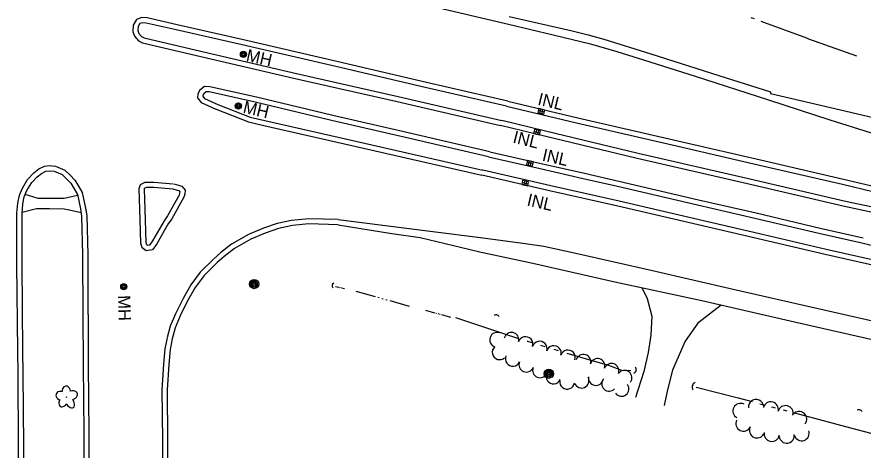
# Model space of a CAD drawing. Extents: x 588843 to 2552415, y 180129 to 269402.
# Drawn here: x 599232.2 to 599643.2, y 183593.1 to 183803.5 of the extents above; entities that cross this region are included whole.
import ezdxf

# ---------------------------------------------------------------- set-up
doc = ezdxf.new("R2010")
doc.units = 0
for name, color, linetype in [('E_DRN', 7, 'Continuous'), ('E_DRN_Text', 7, 'Continuous'), ('E_DWY', 7, 'Continuous'), ('E_LAND_TreeLine_P', 7, 'Continuous'), ('E_LAND_Vegetation', 7, 'Continuous'), ('E_MISCPROP', 7, 'Continuous'), ('E_PATH_Sidewalk', 7, 'Continuous'), ('E_RDWY', 7, 'Continuous'), ('E_RDWY_C_and_G', 7, 'Continuous'), ('E_RDWY_Gravel', 7, 'Continuous'), ('E_UTL_MH', 7, 'Continuous'), ('E_UTL_MH_Text', 7, 'Continuous'), ('E_WTR_P', 7, 'Continuous')]:
    doc.layers.add(name, color=color, linetype=linetype)

# ---------------------------------------------------------------- blocks, each defined once
blk = doc.blocks.new('POLE_3')
at = {"layer": 'E_MISCPROP'}
for radius in [14.6, 11, 7.32, 3.66]:
    blk.add_circle((0, 0), radius, dxfattribs=at)
blk = doc.blocks.new('CULV2_4')
at = {"layer": 'E_DRN'}
blk.add_arc((65, 48), 80.7, 216.8699, 323.1301, dxfattribs=at)
blk = doc.blocks.new('INLT_1_1')
at = {"layer": 'E_DRN_Text'}
blk.add_text('INL', height=39.37, dxfattribs=at).set_placement((-36.2, -19.7))
blk = doc.blocks.new('INLO_3')
at = {"layer": 'E_DRN'}
for p, q in [((6.6, -13.1), (6.6, 0)), ((13.1, -13.1), (13.1, 0)), ((19.7, -6.6), (0, -6.6))]:
    blk.add_line(p, q, dxfattribs=at)
blk.add_lwpolyline([(0, -13.1), (19.7, -13.1), (19.7, 0), (0, 0)], close=True, dxfattribs=at)
blk = doc.blocks.new('INLT_2_1')
at = {"layer": 'E_DRN_Text'}
blk.add_text('INL', height=39.37, dxfattribs=at).set_placement((-36.2, -19.7))
blk = doc.blocks.new('INLT_3_1')
at = {"layer": 'E_DRN_Text'}
blk.add_text('INL', height=39.37, dxfattribs=at).set_placement((-36.2, -19.7))
blk = doc.blocks.new('INLT_4_1')
at = {"layer": 'E_DRN_Text'}
blk.add_text('INL', height=39.37, dxfattribs=at).set_placement((-36.2, -19.7))
blk = doc.blocks.new('MHO_3')
at = {"layer": 'E_UTL_MH'}
for centre, radius in [((0.3, -0.4), 9.84), ((0.3, -0.4), 7.98), ((0.2, -0.5), 6.35), ((0.1, -0.5), 3.97)]:
    blk.add_circle(centre, radius, dxfattribs=at)
blk = doc.blocks.new('MHT_3')
at = {"layer": 'E_UTL_MH_Text'}
blk.add_text('MH', height=39.37, dxfattribs=at).set_placement((-32.2, -19.7))
blk = doc.blocks.new('DTRE_4')
at = {"layer": 'E_LAND_Vegetation'}
blk.add_circle((-0.6, 0), 0.601, dxfattribs=at)
for centre, major_axis, ratio in [((-6.1, 17.5), (4.5, -16.3), 0.782863), ((-19.3, 0.5), (16.2, -0.4), 0.832022), ((13.3, 9), (-17.3, -9.6), 0.691916), ((-8.2, -17.2), (5.9, 15.9), 0.716896), ((11.6, -12.2), (-16.4, 15), 0.560249)]:
    blk.add_ellipse(centre, major_axis=major_axis, ratio=ratio, start_param=1.570796, end_param=4.712389, dxfattribs=at)

msp = doc.modelspace()

# ---------------------------------------------------------------- linework, layer by layer
at = {"layer": 'E_DWY'}
for points in [[(599535.71, 183671.95), (599538.36, 183666.66), (599540.64, 183658.02), (599540.01, 183648.92), (599538.7, 183640.43), (599536.65, 183631.19), (599532.61, 183618.67)], [(599574.19, 183663.49), (599562.95, 183654.66), (599556.67, 183645.96), (599553.88, 183639.39), (599550.6, 183631.88), (599548.24, 183622.3), (599546.56, 183614.77)]]:
    msp.add_lwpolyline(points, dxfattribs=at)
at = {"layer": 'E_LAND_TreeLine_P'}
for centre, radius, start, end in [((599465.4, 183646.61), 3.59, 71.1911, 251.1911), ((599472.35, 183646.59), 3.59, 346.8605, 166.8605), ((599479.23, 183644.5), 3.59, 342.4992, 162.4992), ((599486.08, 183642.33), 3.59, 342.4992, 162.4992), ((599466.63, 183640.56), 3.59, 132.9414, 312.9414), ((599492.94, 183640.17), 3.59, 342.4992, 162.4992), ((599499.79, 183638.01), 3.59, 342.4992, 162.4992), ((599473.01, 183637.39), 3.59, 156.0738, 336.0738), ((599507.32, 183635.94), 3.59, 343.4896, 163.4896), ((599514.21, 183633.9), 3.59, 343.4896, 163.4896), ((599479.61, 183634.54), 3.59, 157.246, 337.246), ((599486.24, 183631.76), 3.59, 157.246, 337.246), ((599520.99, 183631.54), 3.59, 339.3285, 159.3285), ((599492.8, 183628.81), 3.59, 155.0984, 335.0984), ((599513.34, 183628.07), 3.59, 170.38, 350.38), ((599527.32, 183628.19), 3.59, 322.5696, 142.5696), ((599499.46, 183626.25), 3.59, 171.2137, 351.2137), ((599506.43, 183626.79), 3.59, 204.6073, 24.6073), ((599519.8, 183625.25), 3.59, 137.8059, 317.8059), ((599525.86, 183622.8), 3.59, 216.8024, 36.8024), ((599591.14, 183613.96), 3.69, 5.4085, 185.4085), ((599598.34, 183612.8), 3.69, 345.7032, 165.7032), ((599583.63, 183612.07), 3.69, 62.2762, 242.2762), ((599605.5, 183610.97), 3.69, 345.7032, 165.7032), ((599612.12, 183608.13), 3.69, 319.5958, 139.5958), ((599585.05, 183605.93), 3.69, 153.3008, 333.3008), ((599591.64, 183602.61), 3.69, 153.3008, 333.3008), ((599598.8, 183600.94), 3.69, 169.2981, 349.2981), ((599606.07, 183600.09), 3.69, 187.5696, 7.5696), ((599613.34, 183601.28), 3.69, 198.061, 18.061)]:
    msp.add_arc(centre, radius, start, end, dxfattribs=at)
at = {"layer": 'E_PATH_Sidewalk'}
for points in [[(599261.69, 183716.73), (599255.12, 183715.23), (599242.53, 183715.24), (599236.23, 183717.15)], [(599234.76, 183708.62), (599241.69, 183710.47), (599248.05, 183710.34), (599255.16, 183710.21), (599258.39, 183709.59), (599263.33, 183708.45)]]:
    msp.add_lwpolyline(points, dxfattribs=at)
at = {"layer": 'E_RDWY'}
for points in [[(599334.67, 183834.88), (599357.98, 183826.52), (599392.83, 183818.26), (599428.78, 183809.78), (599470.96, 183799.93)], [(599470.96, 183799.93), (599492.64, 183794.73), (599510.84, 183790.39), (599523.64, 183786.59), (599533.85, 183783.42), (599561.09, 183774.83), (599597.21, 183763.24), (599627.02, 183753.51), (599646.63, 183747.39), (599655.38, 183745.47), (599706.32, 183733.14), (599756.87, 183720.92), (599796.89, 183711.86), (599839.42, 183702.2), (599880.77, 183692.55), (599922.87, 183682.91)], [(599388.27, 183705.01), (599434.27, 183699.27), (599457.42, 183696.31)], [(599457.42, 183696.31), (599477.89, 183693.59), (599488.14, 183692.11), (599503.6, 183688.64), (599540.82, 183680.25), (599579.99, 183671.21), (599621.4, 183661.76), (599658.43, 183653.43), (599705.2, 183642.58), (599747.53, 183632.98), (599788.24, 183623.73), (599827.57, 183614.86), (599870.31, 183605.24), (599908.01, 183596.62)]]:
    msp.add_lwpolyline(points, dxfattribs=at)
at = {"layer": 'E_RDWY_C_and_G'}
for points in [[(599310.04, 183799.56), (599295.39, 183802.93), (599292.91, 183803.2), (599290.2, 183802.22), (599288.6, 183799.46), (599288.41, 183796.45), (599289.29, 183794.13), (599291.18, 183791.82), (599293.26, 183790.88), (599321.55, 183784.21)], [(599309.48, 183797.12), (599294.97, 183800.46), (599293.21, 183800.65), (599291.9, 183800.18), (599291.05, 183798.72), (599290.94, 183796.83), (599291.48, 183795.39), (599292.74, 183793.86), (599294.06, 183793.26), (599322.13, 183786.64)], [(599387.03, 183779.39), (599341.65, 183789.96), (599309.48, 183797.12)], [(599387.6, 183781.83), (599342.21, 183792.39), (599310.02, 183799.56)], [(599322.13, 183786.64), (599367.9, 183775.96), (599417.36, 183764.76), (599461.37, 183754.59), (599467.68, 183753.19)], [(599321.56, 183784.2), (599367.34, 183773.53), (599416.81, 183762.32), (599460.81, 183752.15), (599467.14, 183750.75)], [(599470.56, 183762.53), (599431.05, 183771.61), (599387.6, 183781.83)], [(599470, 183760.1), (599430.48, 183769.18), (599387.03, 183779.39)], [(599385.58, 183755.63), (599348.53, 183764.43), (599325.86, 183769.48), (599323.37, 183769.61), (599321.01, 183767.83), (599320.02, 183766.12), (599319.95, 183764.17), (599321.74, 183761.86), (599328.81, 183758.66)], [(599385, 183753.2), (599347.97, 183761.99), (599325.51, 183766.99), (599324.15, 183767.06), (599322.92, 183766.14), (599322.5, 183765.41), (599322.48, 183764.99), (599323.34, 183763.89), (599329.85, 183760.94)], [(599329.85, 183760.94), (599345.47, 183754.82), (599352.64, 183753.07), (599391.79, 183744.2)], [(599470.58, 183762.53), (599504.61, 183754.41), (599553.11, 183743.29), (599595.48, 183733.47), (599633.67, 183724.7), (599663.2, 183717.61), (599666.8, 183716.95), (599668.34, 183716.23), (599670.66, 183714.82), (599671.61, 183713.14), (599671.88, 183711.74), (599672, 183710.64), (599672.16, 183709.82), (599671.48, 183708), (599670.82, 183706.27), (599669.57, 183705.3), (599668.35, 183704.83), (599666.02, 183704.76), (599664.38, 183704.96), (599634.14, 183711.38), (599584.88, 183722.93), (599533.43, 183734.65), (599488.36, 183745.55), (599467.09, 183750.76)], [(599470, 183760.1), (599504.04, 183751.97), (599552.55, 183740.86), (599594.92, 183731.03), (599633.1, 183722.27), (599662.69, 183715.16), (599666.03, 183714.55), (599667.16, 183714.02), (599668.81, 183713.03), (599669.23, 183712.27), (599669.41, 183711.36), (599669.53, 183710.26), (599669.57, 183710.04), (599669.14, 183708.88), (599668.74, 183707.82), (599668.33, 183707.51), (599667.85, 183707.32), (599666.13, 183707.27), (599664.79, 183707.43), (599634.69, 183713.82), (599585.44, 183725.36), (599534, 183737.08), (599488.95, 183747.98), (599467.68, 183753.19)], [(599328.93, 183758.61), (599344.71, 183752.43), (599352.07, 183750.63), (599391.24, 183741.76)], [(599461.29, 183735.52), (599420.99, 183744.82), (599385, 183753.2)], [(599461.85, 183737.95), (599421.55, 183747.26), (599385.57, 183755.64)], [(599391.79, 183744.2), (599458.54, 183728.95)], [(599391.23, 183741.76), (599457.98, 183726.52)], [(599461.29, 183735.52), (599486.33, 183729.84), (599507.28, 183725.04), (599523.92, 183721.24)], [(599461.84, 183737.96), (599486.88, 183732.27), (599507.83, 183727.48), (599524.47, 183723.68)], [(599232.2, 183708.12), (599232.64, 183713.05), (599233.39, 183716.88), (599234.83, 183720.2), (599237.35, 183724.49), (599240.34, 183727.72), (599242.89, 183729.62), (599245.57, 183730.88), (599248.02, 183731.21), (599250.95, 183730.91), (599253.14, 183730.02), (599255.53, 183728.94), (599258.09, 183726.58), (599260.36, 183724.14), (599262.1, 183721.31), (599263.96, 183718.11), (599265.54, 183710.6), (599266.07, 183706.92), (599266.61, 183687.92), (599266.64, 183658.86)], [(599234.69, 183707.9), (599235.12, 183712.7), (599235.79, 183716.13), (599237.06, 183719.07), (599239.37, 183722.99), (599242.01, 183725.85), (599244.19, 183727.46), (599246.29, 183728.46), (599248.06, 183728.69), (599250.34, 183728.46), (599252.16, 183727.72), (599254.14, 183726.83), (599256.33, 183724.81), (599258.36, 183722.62), (599259.96, 183720.02), (599261.6, 183717.2), (599263.08, 183710.16), (599263.58, 183706.71), (599264.11, 183687.89), (599264.14, 183658.86)], [(599524.63, 183713.89), (599491.45, 183721.47), (599458.54, 183728.95)], [(599292.09, 183704.85), (599291.58, 183720.12), (599292.15, 183722.09), (599294.5, 183723.16), (599296.34, 183723.24), (599298.75, 183723.23), (599308.1, 183722.36)], [(599524.08, 183711.46), (599490.9, 183719.03), (599457.99, 183726.51)], [(599524.48, 183723.68), (599563.23, 183714.65), (599591.19, 183708.21)], [(599294.59, 183704.94), (599294.09, 183719.8), (599294.23, 183720.29), (599295.09, 183720.69), (599296.39, 183720.74), (599298.63, 183720.73), (599307.87, 183719.87)], [(599307.87, 183719.87), (599309.97, 183719.37), (599310.85, 183719.12), (599311.33, 183718.55), (599311.23, 183717.83), (599310.95, 183716.85), (599305.25, 183706.76), (599303.63, 183704.46)], [(599308.45, 183722.3), (599310.61, 183721.79), (599312.28, 183721.31), (599313.96, 183719.31), (599313.68, 183717.31), (599313.27, 183715.87), (599307.37, 183705.42), (599305.67, 183703.01)], [(599523.92, 183721.24), (599562.67, 183712.21), (599590.63, 183705.78)], [(599594.36, 183695.1), (599558.14, 183703.63), (599524.08, 183711.46)], [(599594.93, 183697.53), (599558.71, 183706.07), (599524.63, 183713.89)], [(599232.61, 183641.09), (599232.21, 183683.25), (599232.19, 183707.91)], [(599235.11, 183641.11), (599234.71, 183683.26), (599234.69, 183707.91)], [(599591.2, 183708.21), (599622.31, 183700.89), (599643.16, 183696.13)], [(599305.81, 183703.23), (599300.21, 183693.25), (599297.98, 183690.34), (599295.03, 183689.8), (599293.04, 183691.34), (599292.45, 183693.59), (599292.09, 183704.86)], [(599303.63, 183704.46), (599298.12, 183694.63), (599296.58, 183692.63), (599295.68, 183692.46), (599295.24, 183692.8), (599294.94, 183693.95), (599294.59, 183704.94)], [(599388.27, 183705.01), (599373.92, 183705.38), (599365.61, 183704.58), (599358.61, 183703.05), (599351.91, 183700.8), (599344.65, 183697.83), (599336.4, 183693.02), (599331.25, 183688.98), (599327.79, 183685.98)], [(599388.2, 183702.51), (599374.01, 183702.88), (599366, 183702.1), (599359.28, 183700.63), (599352.78, 183698.46), (599345.76, 183695.58), (599337.81, 183690.95), (599332.84, 183687.05), (599329.42, 183684.09)], [(599590.63, 183705.78), (599621.75, 183698.46), (599642.6, 183693.69)], [(599686.66, 183674.19), (599656.34, 183680.96), (599624.73, 183688.1), (599594.37, 183695.1)], [(599687.21, 183676.63), (599656.89, 183683.4), (599625.29, 183690.53), (599594.93, 183697.53)], [(599642.6, 183693.69), (599659.09, 183689.72), (599668.28, 183687.89), (599680.1, 183686.29), (599698.36, 183683.32)], [(599327.66, 183685.86), (599321.23, 183679.44), (599316.69, 183673.39), (599312.88, 183666.68), (599309.22, 183659.27), (599306.7, 183653.23), (599305.21, 183647.73)], [(599329.42, 183684.09), (599323.13, 183677.8), (599318.79, 183672.02), (599315.09, 183665.51), (599311.49, 183658.23), (599309.07, 183652.42), (599307.63, 183647.08)], [(599264.24, 183658.86), (599264.29, 183634.28), (599264.65, 183601.21), (599264.79, 183570.34)], [(599266.74, 183658.86), (599266.79, 183634.29), (599267.15, 183601.23), (599267.29, 183570.35)], [(599305.18, 183647.59), (599304.06, 183642.2), (599303.46, 183634.83), (599302.65, 183622.36), (599302.86, 183597.89)], [(599307.63, 183647.08), (599306.54, 183641.84), (599305.95, 183634.65), (599305.16, 183622.29), (599305.36, 183597.91)], [(599232.99, 183595.11), (599232.78, 183630.16), (599232.61, 183641.07)], [(599235.49, 183595.13), (599235.28, 183630.18), (599235.11, 183641.11)], [(599302.86, 183597.91), (599302.9, 183575.15), (599303.13, 183559.82), (599302.65, 183553.46)], [(599305.36, 183597.91), (599305.4, 183575.18), (599305.63, 183559.75), (599305.15, 183553.27)], [(599233.37, 183517.32), (599233.12, 183556.46), (599232.99, 183595.12)], [(599235.87, 183517.34), (599235.62, 183556.47), (599235.49, 183595.13)]]:
    msp.add_lwpolyline(points, dxfattribs=at)
at = {"layer": 'E_RDWY_Gravel'}
for points in [[(599471.29, 183803.68), (599501.28, 183796.82), (599509.68, 183794.79), (599517.19, 183792.69), (599540.15, 183785.52), (599573.15, 183775.01), (599598.25, 183767.13), (599598.23, 183766.28), (599632.15, 183758.29), (599672.88, 183748.71), (599720.23, 183738.02), (599767.26, 183727.32), (599818.22, 183715.41), (599862.69, 183705.1), (599911.14, 183693.78)], [(599388.2, 183702.51), (599414.27, 183698.33), (599427.97, 183696.29), (599456.3, 183689.49)], [(599456.28, 183689.49), (599482.73, 183683.81), (599522.55, 183674.8), (599564.79, 183665.65), (599609.78, 183655.3), (599650.5, 183646.05), (599698.63, 183634.71), (599744.2, 183623.78), (599786.24, 183614.68), (599829.26, 183604.89), (599874.65, 183595.18), (599926.28, 183583.4), (599972.19, 183572.9), (600014.26, 183563.16), (600060.97, 183552.44), (600103.01, 183542.6), (600157.57, 183530.22), (600194.11, 183522.45), (600231.83, 183515.84), (600281.73, 183507), (600313.69, 183501.15), (600340.09, 183497.18)]]:
    msp.add_lwpolyline(points, dxfattribs=at)
at = {"layer": 'E_WTR_P'}
for points in [[(599588.67, 183803.22), (599590.27, 183802.63)], [(599593.47, 183801.45), (599615.64, 183793.24), (599616.66, 183792.88)], [(599616.66, 183792.88), (599639.95, 183784.58)], [(599386.95, 183672.49), (599388.55, 183672.14)], [(599388.77, 183672.09), (599388.88, 183672.07)], [(599389.11, 183672.02), (599389.22, 183671.99)], [(599389.44, 183671.95), (599389.55, 183671.92)], [(599389.77, 183671.88), (599391.37, 183671.53)], [(599396.77, 183670.29), (599406.18, 183667.64)], [(599407.47, 183667.28), (599408.12, 183667.09)], [(599409.42, 183666.73), (599410.07, 183666.55)], [(599411.37, 183666.18), (599412.02, 183666)], [(599413.31, 183665.64), (599422.72, 183663)], [(599430.68, 183661.01), (599435.08, 183659.78)], [(599435.69, 183659.61), (599435.99, 183659.53)], [(599436.6, 183659.35), (599436.9, 183659.27)], [(599437.51, 183659.1), (599437.81, 183659.01)], [(599438.42, 183658.84), (599442.82, 183657.61)], [(599445.15, 183657.42), (599475.84, 183647.33)], [(599480.08, 183645.94), (599480.11, 183645.93), (599482.21, 183645.3)], [(599486.48, 183644.02), (599488.62, 183643.38)], [(599492.89, 183642.11), (599495.02, 183641.47)], [(599499.29, 183640.19), (599513.18, 183636.04), (599519.52, 183634.26), (599525.88, 183631.84), (599530.31, 183631.67)], [(599562.06, 183623.66), (599582.45, 183618.38), (599589.29, 183616.57)], [(599593.04, 183615.58), (599594.91, 183615.09)], [(599598.66, 183614.09), (599600.54, 183613.6)], [(599604.29, 183612.61), (599606.17, 183612.11)], [(599609.92, 183611.12), (599623.76, 183607.46), (599637.11, 183603.91)], [(599637.11, 183603.91), (599664.3, 183596.69)]]:
    msp.add_lwpolyline(points, dxfattribs=at)

# ---------------------------------------------------------------- block references
at = {"layer": 'E_DRN'}
for name, p, xscale, yscale, rotation in [('INLO_3', (599485.68, 183758.93), 0.1524003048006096, 0.15240030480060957, -13.426639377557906), ('INLO_3', (599486.03, 183746.12), 0.1524003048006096, 0.15240030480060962, 166.22423395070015), ('INLO_3', (599480.16, 183733.78), 0.15240030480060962, 0.1524003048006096, -12.83846637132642), ('INLO_3', (599480.27, 183721.45), 0.1524003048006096, 0.15240030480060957, 167.2018965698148), ('CULV2_4', (599386.04, 183674.14), 0.01753122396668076, 0.01753122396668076, -100.93291914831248), ('CULV2_4', (599466.35, 183657.77), 0.01908885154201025, 0.01908885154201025, 164.37096715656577), ('CULV2_4', (599531.75, 183630.43), 0.02386106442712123, 0.023861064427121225, 74.37096715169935), ('CULV2_4', (599561.6, 183625.81), 0.028633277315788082, 0.02863327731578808, -105.62903284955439), ('CULV2_4', (599642.65, 183611.63), 0.019105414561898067, 0.019105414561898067, 161.98502316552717)]:
    msp.add_blockref(name, p, dxfattribs=dict(at, xscale=xscale, yscale=yscale, rotation=rotation))
at = {"layer": 'E_DRN_Text'}
for name, p, xscale, yscale, rotation in [('INLT_1_1', (599490.83, 183762.51), 0.1524003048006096, 0.15240030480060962, -13.419278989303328), ('INLT_2_1', (599478.76, 183744.03), 0.15240030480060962, 0.1524003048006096, -13.775766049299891), ('INLT_3_1', (599493.01, 183735.42), 0.15240030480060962, 0.1524003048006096, -12.83846637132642), ('INLT_4_1', (599485.59, 183713.63), 0.1524003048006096, 0.15240030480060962, -13.029194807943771)]:
    msp.add_blockref(name, p, dxfattribs=dict(at, xscale=xscale, yscale=yscale, rotation=rotation))
at = {"layer": 'E_LAND_Vegetation', "xscale": 0.1524003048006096, "yscale": 0.15240030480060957, "rotation": -12.94751795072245}
msp.add_blockref('DTRE_4', (599256.44, 183618.73), dxfattribs=at)
at = {"layer": 'E_MISCPROP', "xscale": 0.1524003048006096}
for p, yscale, rotation in [((599347.4, 183673.68), 0.1524003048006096, -16.127348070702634), ((599490.54, 183630.12), 0.15240030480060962, -1.9830815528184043)]:
    msp.add_blockref('POLE_3', p, dxfattribs=dict(at, yscale=yscale, rotation=rotation))
at = {"layer": 'E_UTL_MH', "xscale": 0.1524003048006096, "yscale": 0.1524003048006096}
for p, rotation in [((599342.2, 183785.37), -12.549611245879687), ((599339.74, 183760.27), -13.194204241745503), ((599284.15, 183672.43), -88.30786400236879)]:
    msp.add_blockref('MHO_3', p, dxfattribs=dict(at, rotation=rotation))
at = {"layer": 'E_UTL_MH_Text', "xscale": 0.1524003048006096, "yscale": 0.1524003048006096}
for p, rotation in [((599348.61, 183783.94), -12.549611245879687), ((599347.09, 183758.78), -13.194204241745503), ((599284.41, 183663.39), -88.30786400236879)]:
    msp.add_blockref('MHT_3', p, dxfattribs=dict(at, rotation=rotation))

doc.saveas('drawing.dxf')
